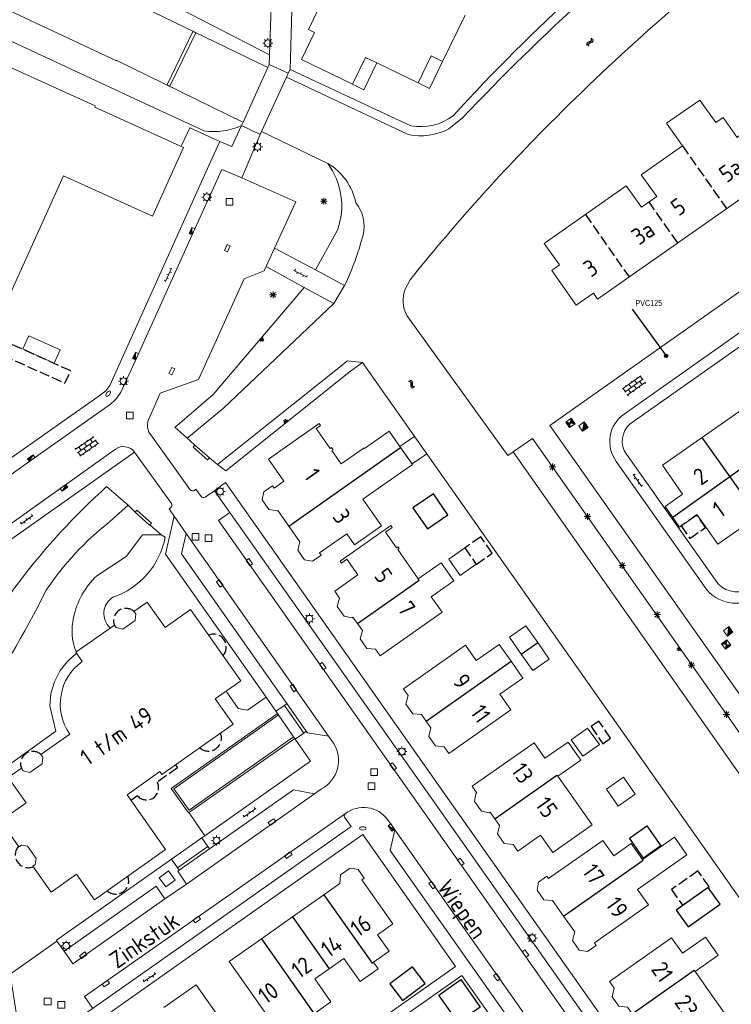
# Model space of a CAD drawing. Extents: x 168769 to 512904, y 516715 to 1559940.
# Tile 264 of 299: x 171397 to 171503, y 519558 to 519705. Entities that reach past the tile are written whole.
import ezdxf

# ---------------------------------------------------------------- set-up
doc = ezdxf.new("R2010")
doc.units = 0
doc.header["$MEASUREMENT"] = 0
doc.linetypes.add('LP', pattern=[14, 9, -5])
doc.linetypes.add('OVERBOUW', pattern=[2, 1.5, -0.5])
doc.layers.get('0').update_dxf_attribs({"linetype": 'CONTINUOUS'})
for name, color, linetype, lineweight in [('B01_HOOFDGEBOUW', 10, 'CONTINUOUS', 0), ('B02_bijgebouw', 12, 'CONTINUOUS', 0), ('B04_KUNSTWERK', 32, 'CONTINUOUS', 0), ('B07_scheidingsmuur', 14, 'CONTINUOUS', 25), ('B16_LUIFEL', 6, 'OVERBOUW', 25), ('B51_Luifel', 7, 'OVERBOUW', 25), ('Q04_wegmarkering', 7, 'CONTINUOUS', 0), ('Q10_steiger', 7, 'CONTINUOUS', 0), ('Q21_LANTAARNPAAL', 7, 'CONTINUOUS', 18), ('Q23_kolk', 7, 'CONTINUOUS', 18), ('Q26_BOOM', 7, 'CONTINUOUS', 18), ('Q28_rioolput', 7, 'CONTINUOUS', 18), ('Q722_RIOOLPUT_RWA', 5, 'CONTINUOUS', 18), ('Q723_RIOOLPUT_DWA', 32, 'CONTINUOUS', 18), ('Q92_BRANDKRAAN', 7, 'CONTINUOUS', 0), ('Q97_TROTTOIRKOLK', 7, 'CONTINUOUS', 0), ('S02_symb_open_verh', 7, 'CONTINUOUS', 13), ('T03_HEK', 34, 'CONTINUOUS', 0), ('T09_INSTEEKSLOOT', 72, 'CONTINUOUS', 0), ('V00_kant_verharding', 252, 'CONTINUOUS', 0), ('V02_Kant_open_verh', 253, 'CONTINUOUS', 0), ('V03_kant_tegel_verh', 254, 'CONTINUOUS', 13), ('W00_KANT_WATER', 140, 'CONTINUOUS', 0)]:
    doc.layers.add(name, color=color, linetype=linetype, lineweight=lineweight)
for name, color, linetype in [('B14_dakrand_bijgebouw', 30, 'CONTINUOUS'), ('Q289_Inlaat', 6, 'CONTINUOUS'), ('S04_Talud', 7, 'CONTINUOUS'), ('S05_Water', 132, 'CONTINUOUS'), ('W10_duiker', 1, 'CONTINUOUS'), ('Z02_Huisnummer', 253, 'CONTINUOUS'), ('Z06_STRAATNAAM', 7, 'CONTINUOUS')]:
    doc.layers.add(name, color=color, linetype=linetype)
doc.styles.add('ISOCP', font='isocp.shx', dxfattribs={"height": 1.8})
doc.styles.get("Standard").update_dxf_attribs({"font": 'ISOB.SHX'})

# ---------------------------------------------------------------- blocks, each defined once
blk = doc.blocks.new('Q21')
at = {"color": 0}
for points in [[(-1.5, 0), (-1, 0)], [(-1.06, 1.06), (-0.71, 0.71)], [(0, 1.5), (0, 1)], [(1.06, 1.06), (0.71, 0.71)], [(1.5, 0), (1, 0)], [(-1.06, -1.06), (-0.71, -0.71)], [(0, -1.5), (0, -1)], [(1.06, -1.06), (0.71, -0.71)]]:
    blk.add_lwpolyline(points, dxfattribs=at)
blk.add_circle((0, 0), 1, dxfattribs=at)
blk = doc.blocks.new('Q28')
at = {"color": 0}
blk.add_lwpolyline([(1, 1), (1, -1), (-1, -1), (-1, 1)], close=True, dxfattribs=at)
blk = doc.blocks.new('Q92')
at = {"color": 0}
blk.add_ellipse((0, 0), major_axis=(-0.991, 0), ratio=0.499983, start_param=1.570796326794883, end_param=7.853981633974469, dxfattribs=at)
blk = doc.blocks.new('S024')
at = {"color": 0}
for p, q in [((0, 1.2), (6.7, 1.2)), ((0, 0), (6.7, 0)), ((0.2, 1.2), (0.2, 0)), ((1.25, 1.5), (1.25, 1.2)), ((1.25, 0), (1.25, -1.2)), ((2.3, 1.2), (2.3, 0)), ((3.35, 1.5), (3.35, 1.2)), ((3.35, 0), (3.35, -1.2)), ((4.4, 1.2), (4.4, 0)), ((5.45, 1.5), (5.45, 1.2)), ((5.45, 0), (5.45, -1.2)), ((6.5, 1.2), (6.5, 0)), ((0, -1.2), (6.7, -1.2)), ((0.2, -1.2), (0.2, -1.5)), ((2.3, -1.2), (2.3, -1.5)), ((4.4, -1.2), (4.4, -1.5)), ((6.5, -1.2), (6.5, -1.5))]:
    blk.add_line(p, q, dxfattribs=at)
blk = doc.blocks.new('Q23')
at = {"color": 0}
blk.add_lwpolyline([(0.99, -0.5), (-0.99, -0.5), (-0.99, 0.5), (0.99, 0.5), (0.99, -0.5)], dxfattribs=at)
blk = doc.blocks.new('Q97')
blk.add_hatch(color=256).paths.add_polyline_path([(-1, 1), (-1, 0), (1, 1)])
blk.add_line((1, 1), (-1, 0))
at = {"color": 0}
for points in [[(-1, 0), (-1, 1), (1, 1), (1, 0), (-1, 0)], [(0, 0.8), (0, 1)]]:
    blk.add_lwpolyline(points, dxfattribs=at)
blk = doc.blocks.new('S05')
at = {"color": 0}
for p, q in [((0.08, 0.3), (0.38, 0.59)), ((0.11, -0.19), (0.41, 0.09)), ((0.38, 0.59), (0.68, 0.71)), ((0.41, 0.09), (0.71, 0.21)), ((0.68, 0.71), (1.01, 0.62)), ((0.71, 0.21), (1.02, 0.12)), ((1.01, 0.62), (1.33, 0.37)), ((1.02, 0.12), (1.36, -0.12)), ((1.33, 0.37), (1.66, 0.13)), ((1.66, 0.13), (1.97, 0.04)), ((1.97, 0.04), (2.28, 0.16)), ((2.28, 0.16), (2.58, 0.44)), ((1.36, -0.12), (1.68, -0.37)), ((1.68, -0.37), (2, -0.46)), ((2, -0.46), (2.31, -0.33)), ((2.31, -0.33), (2.61, -0.05))]:
    blk.add_line(p, q, dxfattribs=at)
blk = doc.blocks.new('S026')
for p, q in [((0, 0), (4.4, 0)), ((0.2, 0.5), (0.2, 0)), ((1.2, 0), (1.2, -0.5)), ((2.2, 0.5), (2.2, 0)), ((3.2, 0), (3.2, -0.5)), ((4.2, 0.5), (4.2, 0))]:
    blk.add_line(p, q)
blk = doc.blocks.new('S04')
at = {"color": 0}
for p, q in [((0, 0.5), (0.5, 0.5)), ((0, 0.25), (1, 0.25)), ((0, 0), (0.5, 0)), ((0, -0.25), (1, -0.25)), ((0, -0.5), (0.5, -0.5))]:
    blk.add_line(p, q, dxfattribs=at)
blk = doc.blocks.new('Q26')
at = {"color": 0}
for p, q in [((-1, 0), (1, 0)), ((-0.7, 0.7), (0.7, -0.7)), ((0.7, 0.7), (-0.7, -0.7)), ((0, 1), (0, -1))]:
    blk.add_line(p, q, dxfattribs=at)
blk = doc.blocks.new('Q722')
for points in [[(-1, 1), (1, -1)], [(-1, -1), (1, -1), (1, 1), (-1, 1), (-1, -1)], [(-0.8, 0.8), (-1, 0.8)], [(-0.6, 0.6), (-1, 0.6)], [(-0.4, 0.4), (-1, 0.4)], [(-0.2, 0.2), (-1, 0.2)], [(-1, 0), (0, 0)], [(0.2, -0.2), (-1, -0.2)], [(0.4, -0.4), (-1, -0.4)], [(0.6, -0.6), (-1, -0.6)], [(0.8, -0.8), (-1, -0.8)]]:
    blk.add_lwpolyline(points)
blk = doc.blocks.new('Q723')
for points in [[(-1, 1), (1, -1)], [(-1, -1), (1, 1)], [(-1, -1), (1, -1), (1, 1), (-1, 1), (-1, -1)], [(0.8, 0.8), (-0.8, 0.8)], [(0.6, 0.6), (-0.6, 0.6)], [(0.4, 0.4), (-0.4, 0.4)], [(0.2, 0.2), (-0.2, 0.2)], [(0.8, -0.8), (-0.8, -0.8)], [(0.6, -0.6), (-0.6, -0.6)], [(0.4, -0.4), (-0.4, -0.4)], [(0.2, -0.2), (-0.2, -0.2)]]:
    blk.add_lwpolyline(points)
blk = doc.blocks.new('Q289')
for points in [[(-0.2, 0), (0.2, 0)], [(0, 0.2), (0, -0.2)]]:
    blk.add_lwpolyline(points)
for radius in [0.5, 0.2]:
    blk.add_circle((0, 0), radius)

msp = doc.modelspace()

# ---------------------------------------------------------------- linework, layer by layer
at = {"layer": 'B01_HOOFDGEBOUW'}
for points in [[(171463.23, 519736.94), (171461.52, 519737.48, 0.407483), (171455.2, 519734.22), (171453.42, 519728.73), (171448.29, 519718.15), (171447.39, 519718.59), (171445.16, 519713.99), (171447.86, 519712.68), (171447.2, 519711.33), (171443.05, 519713.35), (171441.6, 519710.37), (171441.56, 519710.28), (171443.02, 519709.57), (171440.15, 519703.66), (171441.05, 519703.22), (171439.1, 519699.2), (171446.72, 519695.51)], [(171404.55, 519598.55, -0.413203), (171406.41, 519609.38)]]:
    msp.add_lwpolyline(points, format="xyb", dxfattribs=at)
for points in [[(171408.27, 519692.07), (171408.35, 519692.26), (171370.13, 519709.62)], [(171460.17, 519698.9), (171463.52, 519705.8)], [(171446.72, 519695.51), (171448.65, 519699.51), (171450.36, 519698.69)], [(171460.17, 519698.9), (171458.46, 519699.73), (171456.51, 519695.72)], [(171450.36, 519698.69), (171448.43, 519694.68), (171446.72, 519695.51)], [(171456.51, 519695.72), (171450.36, 519698.69)], [(171456.51, 519695.72), (171458.23, 519694.89), (171460.17, 519698.9)], [(171421.51, 519686.05), (171408.27, 519692.07)], [(171403.62, 519681.86), (171416.87, 519675.84), (171421.51, 519686.05)], [(171392.86, 519658.19), (171403.62, 519681.86)], [(171495.98, 519634.37), (171492.97, 519638.67), (171504.88, 519646.99), (171507.88, 519642.69)], [(171448.48, 519641.27), (171445.05, 519638.85), (171443.65, 519640.84), (171443.83, 519640.96), (171443.59, 519641.31), (171443.4, 519641.17), (171441.33, 519644.13), (171441.97, 519644.58), (171441.77, 519644.87), (171434.2, 519639.55), (171436.5, 519636.28), (171435.02, 519635.24), (171434.78, 519635.59), (171433.5, 519634.69), (171433.27, 519633.52), (171434.27, 519632.08), (171435.47, 519631.84), (171435.59, 519631.92), (171437.23, 519629.59)], [(171448.48, 519641.27), (171448.54, 519641.18), (171452.19, 519643.75)], [(171452.19, 519643.75), (171453.89, 519641.33)], [(171453.89, 519641.33), (171455.68, 519638.79)], [(171510.06, 519639.58), (171513.13, 519635.2), (171501.23, 519626.87), (171498.16, 519631.25)], [(171437.23, 519629.59), (171438.89, 519627.24), (171438.57, 519625.97), (171439.57, 519624.54), (171440.76, 519624.34), (171442.04, 519625.25), (171441.79, 519625.6), (171445.87, 519628.43), (171447.02, 519626.8), (171451.05, 519629.63), (171448.27, 519633.58), (171455.68, 519638.79)], [(171494.52, 519630.88), (171493.36, 519632.53), (171495.98, 519634.37)], [(171501.23, 519626.87), (171498.16, 519631.25), (171495.54, 519629.42), (171494.52, 519630.88)], [(171456.52, 519621.7), (171453.51, 519626.1), (171453.69, 519626.23), (171453.5, 519626.49), (171453.32, 519626.36), (171451.68, 519628.69), (171452.66, 519629.39), (171452.46, 519629.67), (171444.9, 519624.34), (171445.09, 519624.06), (171445.89, 519624.63), (171447.54, 519622.3), (171444.08, 519619.86), (171444.79, 519618.85), (171444.46, 519617.59), (171445.47, 519616.16), (171446.67, 519615.9), (171446.79, 519615.99)], [(171447.47, 519615.03), (171448.2, 519614.01), (171447.86, 519612.77), (171448.87, 519611.33), (171450.17, 519611.21), (171450.88, 519610.22), (171460.12, 519616.74), (171458.49, 519619.05), (171461.86, 519621.42), (171459.96, 519624.12), (171456.52, 519621.7)], [(171406.41, 519609.38), (171405.44, 519610.76), (171411.2, 519614.8), (171411.46, 519614.44), (171412.45, 519614.21), (171414.28, 519615.48), (171414.38, 519616.47), (171414.11, 519616.84), (171416.08, 519618.25), (171418.76, 519614.44), (171422.56, 519617.12), (171430.07, 519606.49)], [(171446.79, 519615.99), (171447.47, 519615.03)], [(171468.63, 519611.93), (171465.2, 519609.51), (171463.57, 519611.81), (171454.34, 519605.3), (171455.04, 519604.3), (171454.71, 519603.04), (171455.72, 519601.6), (171457.04, 519601.47), (171457.74, 519600.49)], [(171470.4, 519609.41), (171468.63, 519611.93)], [(171472.16, 519606.9), (171470.4, 519609.41)], [(171457.74, 519600.49), (171458.43, 519599.5), (171458.12, 519598.21), (171459.12, 519596.78), (171460.43, 519596.66), (171461.13, 519595.67), (171470.37, 519602.18), (171468.73, 519604.49), (171472.16, 519606.9)], [(171427.86, 519604.95), (171430.07, 519606.49)], [(171427.86, 519604.95), (171426.24, 519603.82), (171428.92, 519600.02), (171418.29, 519592.53), (171417.99, 519592.95), (171413.1, 519589.48), (171418.85, 519581.34), (171408.22, 519573.85)], [(171408.22, 519573.85), (171405.54, 519577.66), (171401.75, 519574.98), (171399.03, 519578.84), (171399.4, 519579.09), (171399.51, 519580), (171398.24, 519581.84), (171397.34, 519582), (171396.97, 519581.74), (171394.25, 519585.59), (171398.04, 519588.28), (171395.36, 519592.07), (171397.33, 519593.45), (171397.6, 519593.08), (171398.58, 519592.84), (171400.42, 519594.14), (171400.51, 519595.13), (171400.24, 519595.51), (171404.55, 519598.55)], [(171477.35, 519592.26), (171480.79, 519594.67), (171478.89, 519597.37), (171475.45, 519594.95), (171473.83, 519597.26), (171464.59, 519590.76), (171465.28, 519589.75), (171465.15, 519589.66), (171464.96, 519588.48), (171465.97, 519587.06), (171467.14, 519586.82), (171467.26, 519586.91)], [(171467.97, 519585.93), (171468.69, 519584.94), (171468.36, 519583.66), (171469.37, 519582.23), (171470.68, 519582.1), (171471.38, 519581.1), (171474.79, 519583.46), (171476.62, 519580.88), (171482.47, 519585), (171477.35, 519592.26)], [(171467.26, 519586.91), (171467.97, 519585.93)], [(171490.01, 519579.85), (171494.77, 519583.2), (171496.61, 519580.56), (171489.27, 519575.37), (171490.89, 519573.08)], [(171488.33, 519582.22), (171485.7, 519580.38), (171484.09, 519582.69), (171476, 519577.03), (171475.75, 519577.38), (171474.47, 519576.46), (171474.27, 519575.28), (171475.27, 519573.85), (171476.58, 519573.72)], [(171488.33, 519582.22), (171490.01, 519579.85)], [(171449.86, 519564.51), (171452.18, 519566.16), (171450.45, 519568.61), (171452.76, 519570.24), (171448.1, 519576.83), (171448.46, 519577.08), (171447.56, 519578.37), (171446.37, 519578.57), (171444.94, 519577.55), (171444.82, 519576.26), (171442.44, 519574.59)], [(171442.44, 519574.59), (171437.79, 519571.3)], [(171476.58, 519573.72), (171478.23, 519571.38)], [(171490.89, 519573.08), (171482.83, 519567.39)], [(171437.79, 519571.3), (171433.13, 519568.02)], [(171478.23, 519571.38), (171479.89, 519569.03), (171479.57, 519567.76), (171480.57, 519566.33), (171481.78, 519566.13), (171483.08, 519567.03), (171482.83, 519567.39)], [(171433.13, 519568.02), (171428.33, 519564.63), (171434.83, 519555.38), (171437.15, 519557.03), (171439.56, 519553.59)], [(171501.28, 519565.56), (171499.38, 519568.26), (171495.96, 519565.85), (171494.33, 519568.16), (171485.08, 519561.65), (171485.78, 519560.66), (171485.46, 519559.38), (171486.47, 519557.95), (171487.78, 519557.82), (171488.48, 519556.83)], [(171497.85, 519563.15), (171501.28, 519565.56)], [(171443.26, 519563.53), (171445.46, 519565.09), (171447.88, 519561.66), (171450.54, 519563.53), (171449.86, 519564.51)], [(171441.23, 519556.97), (171443.52, 519558.59), (171441.12, 519562.02), (171443.26, 519563.53)], [(171488.48, 519556.83), (171489.19, 519555.82), (171488.87, 519554.55), (171489.87, 519553.11), (171491.17, 519553), (171491.87, 519552.01), (171496.78, 519555.47), (171498.62, 519552.85), (171502.95, 519555.9), (171497.85, 519563.15)], [(171426.29, 519546.44), (171427.32, 519544.95), (171430.02, 519546.85), (171427.6, 519550.3), (171429.9, 519551.91), (171423.4, 519561.16), (171418.58, 519557.76)]]:
    msp.add_lwpolyline(points, dxfattribs=at)
msp.add_lwpolyline([(171480.1, 519662.53), (171482.69, 519664.34), (171483.31, 519663.45), (171507.19, 519680.22), (171506.55, 519681.11), (171508.4, 519682.43), (171504.54, 519687.9), (171504.14, 519687.58), (171502.06, 519690.55), (171500.95, 519689.77), (171498.54, 519693.13), (171493.6, 519689.67), (171495.97, 519686.29), (171489.82, 519681.97), (171492.13, 519678.76), (171489.86, 519677.14), (171487.57, 519680.35), (171475.35, 519671.74), (171477.62, 519668.55), (171476.48, 519667.73), (171480.1, 519662.53)], close=True, dxfattribs=at)
at = {"layer": 'B02_bijgebouw'}
for points in [[(171402.21, 519653.9), (171397.56, 519656.03), (171398.46, 519657.99), (171403.11, 519655.86), (171402.21, 519653.9)], [(171465.18, 519623.88), (171462.79, 519622.21), (171461.09, 519624.66), (171463.48, 519626.33)], [(171471.91, 519610.47), (171470.14, 519612.99), (171472.6, 519614.72)], [(171474.37, 519612.2), (171472.6, 519614.72)], [(171476.09, 519609.75), (171474.37, 519612.2)], [(171476.09, 519609.75), (171473.63, 519608.03), (171471.91, 519610.47)], [(171483.57, 519597.02), (171481.11, 519595.28), (171479.35, 519597.7), (171481.8, 519599.44), (171483.57, 519597.02)], [(171486.38, 519587.82), (171484.62, 519590.36), (171487.17, 519592.12), (171488.92, 519589.58), (171486.38, 519587.82)]]:
    msp.add_lwpolyline(points, dxfattribs=at)
msp.add_lwpolyline([(171455.9, 519642.92), (171453.8, 519641.46), (171455.63, 519638.85), (171457.8, 519640.36), (171455.96, 519642.97)], close=True, dxfattribs=at)
at = {"layer": 'B04_KUNSTWERK'}
for points in [[(171422.92, 519703.38), (171423.35, 519703.17), (171419.46, 519695.2), (171419.07, 519695.41), (171422.92, 519703.38)], [(171432.97, 519688.02), (171430.17, 519689.33), (171430.41, 519689.86), (171434.11, 519697.99), (171434.31, 519698.44), (171437.14, 519697.13), (171436.9, 519696.57), (171433.17, 519688.45)], [(171433.17, 519688.45), (171432.97, 519688.02)], [(171425.39, 519639.77), (171423.21, 519641.66), (171422.94, 519641.36), (171425.11, 519639.47), (171425.39, 519639.77)], [(171414.3, 519631.65), (171416.46, 519629.72), (171416.73, 519630.03), (171414.57, 519631.96), (171414.3, 519631.65)], [(171437.95, 519598.13), (171438.13, 519597.9), (171422.28, 519586.79), (171419.67, 519590.46), (171435.48, 519601.59), (171435.66, 519601.38), (171420.08, 519590.4), (171422.36, 519587.18), (171437.95, 519598.13)]]:
    msp.add_lwpolyline(points, dxfattribs=at)
at = {"layer": 'B07_scheidingsmuur'}
for points in [[(171498.87, 519642.8), (171503.04, 519636.92)], [(171511.59, 519642.98), (171503.04, 519636.92)], [(171437.23, 519629.59), (171453.89, 519641.33)], [(171503.04, 519636.92), (171494.52, 519630.88)], [(171503.04, 519636.92), (171503.04, 519636.92), (171507.18, 519631.04)], [(171447.47, 519615.03), (171456.66, 519621.5)], [(171456.66, 519621.5), (171456.52, 519621.7)], [(171471.91, 519610.47), (171474.37, 519612.2)], [(171457.74, 519600.49), (171470.4, 519609.41)], [(171467.97, 519585.93), (171477.22, 519592.44)], [(171477.22, 519592.44), (171477.35, 519592.26)], [(171478.23, 519571.38), (171490.09, 519579.73)], [(171490.01, 519579.85), (171490.09, 519579.73)], [(171442.44, 519574.59), (171449.65, 519564.36)], [(171437.79, 519571.3), (171443.26, 519563.53)], [(171433.13, 519568.02), (171441.02, 519556.81)], [(171449.65, 519564.36), (171449.86, 519564.51)], [(171488.48, 519556.83), (171497.72, 519563.33)], [(171497.72, 519563.33), (171497.85, 519563.15)]]:
    msp.add_lwpolyline(points, dxfattribs=at)
at = {"layer": 'B14_dakrand_bijgebouw'}
for points in [[(171458.82, 519634.42), (171455.75, 519632.32), (171457.92, 519629.17), (171460.98, 519631.27), (171458.82, 519634.42)], [(171490.67, 519584.85), (171492.74, 519581.89), (171490.13, 519580.06), (171488.06, 519583.03), (171490.67, 519584.85)], [(171499.82, 519575.67), (171495.05, 519572.27), (171496.82, 519569.78), (171501.59, 519573.18), (171499.82, 519575.67)], [(171455.7, 519563.81), (171452.31, 519561.29), (171454.19, 519558.8), (171457.58, 519561.34), (171455.7, 519563.81)], [(171462.89, 519561.93), (171465.77, 519557.82), (171462.48, 519555.51), (171459.61, 519559.61), (171462.89, 519561.93)]]:
    msp.add_lwpolyline(points, dxfattribs=at)
at = {"layer": 'B16_LUIFEL'}
for points in [[(171495.97, 519686.29), (171502.53, 519676.95)], [(171495.25, 519671.84), (171490.98, 519677.94)], [(171481.49, 519676.07), (171488, 519666.75)], [(171499.4, 519629.38), (171498.11, 519631.24), (171495.78, 519629.6), (171497.07, 519627.74), (171499.4, 519629.38)]]:
    msp.add_lwpolyline(points, dxfattribs=at)
for points in [[(171463.49, 519626.33), (171465.18, 519623.87), (171467.58, 519625.54), (171465.88, 519627.99), (171463.49, 519626.33)], [(171483.51, 519600.5), (171482.34, 519599.68), (171484.07, 519597.11), (171485.24, 519597.94), (171483.51, 519600.5)], [(171494.32, 519575.36), (171495.98, 519573.02), (171499.94, 519575.8), (171498.28, 519578.14), (171494.32, 519575.36)]]:
    msp.add_lwpolyline(points, close=True, dxfattribs=at)
at = {"layer": 'B51_Luifel'}
for points in [[(171404.69, 519652.75), (171395.47, 519656.87), (171394.58, 519655.05), (171403.8, 519650.92), (171404.69, 519652.75)], [(171420.33, 519593.96), (171420.62, 519593.5), (171417.59, 519591.39)], [(171414.67, 519589.34), (171413.68, 519588.66)]]:
    msp.add_lwpolyline(points, dxfattribs=at)
for points in [[(171411.2, 519614.81, -0.787525), (171414.11, 519616.85)], [(171425.26, 519613.33, -0.788252), (171427.42, 519610.28)], [(171427.04, 519598.68, -0.787267), (171423.96, 519596.5)], [(171397.33, 519593.46, -0.78846), (171400.24, 519595.51)], [(171417.59, 519591.39, -0.894408), (171414.67, 519589.34)], [(171399.07, 519578.75, -0.788332), (171396.9, 519581.82)], [(171413.21, 519577.32, -0.784863), (171410.12, 519575.18)]]:
    msp.add_lwpolyline(points, format="xyb", dxfattribs=at)
at = {"layer": 'Q04_wegmarkering'}
for points in [[(171428.43, 519631.62), (171426.72, 519630.41), (171490.25, 519540.27)], [(171421.9, 519628.5), (171443.16, 519598.25)], [(171441.07, 519589.64), (171421.95, 519576.18)], [(171407.99, 519557.63), (171406.75, 519559.39), (171445.68, 519586.71)], [(171479.58, 519546.58), (171453.04, 519584.29)], [(171418.75, 519573.96), (171405.02, 519564.28)], [(171403.69, 519566.16), (171405.02, 519564.28)]]:
    msp.add_lwpolyline(points, dxfattribs=at)
at = {"layer": 'Q10_steiger'}
msp.add_lwpolyline([(171396.02, 519583.07), (171394.74, 519582.22), (171392.08, 519586.04), (171395.83, 519588.65), (171393.24, 519592.37), (171402.45, 519599.01), (171401.57, 519602.75), (171401.73, 519604.63), (171402.27, 519606.37), (171403.11, 519608.03), (171404.19, 519609.4), (171405.53, 519610.62)], dxfattribs=at)
at = {"layer": 'T03_HEK', "linetype": 'LP'}
msp.add_lwpolyline([(171421.23, 519686.38), (171422.46, 519689.01), (171426.96, 519686.98)], dxfattribs=at)
at = {"layer": 'T09_INSTEEKSLOOT'}
for points in [[(171461.76, 519690.79, -0.044934), (171500.84, 519726.55)], [(171455.44, 519689.3, 0.207817), (171461.76, 519690.79)], [(171424.6, 519688.56, 0.147014), (171430.17, 519689.33)], [(171444.49, 519673.74, 0.251928), (171443.04, 519683.67)], [(171552.42, 519517.28, 0.344292), (171553.34, 519528.42), (171516.02, 519582.33), (171473.59, 519642.63), (171470.71, 519640.67)], [(171386.93, 519605.09, -0.093164), (171410.05, 519635.48)], [(171418.78, 519627.95, -0.270118), (171410.98, 519618.96)], [(171410.98, 519618.96, 0.498015), (171410.57, 519614.42)]]:
    msp.add_lwpolyline(points, format="xyb", dxfattribs=at)
for points in [[(171369.57, 519714.14), (171417.12, 519691.98)], [(171434.36, 519699.9), (171405.96, 519714.57)], [(171437.44, 519697.72), (171455.44, 519689.3)], [(171417.12, 519691.98), (171424.6, 519688.56)], [(171441.21, 519667.81), (171444.49, 519673.74)], [(171420.23, 519644.27), (171425.93, 519649.24), (171439.55, 519665.23)], [(171426.6, 519638.77), (171427.84, 519637.84), (171446.41, 519652.69), (171448.2, 519653.99)], [(171420.2, 519644.34), (171422.48, 519642.36)], [(171410.05, 519635.48), (171413.24, 519632.69)], [(171418.18, 519628.28), (171418.78, 519627.95)]]:
    msp.add_lwpolyline(points, dxfattribs=at)
at = {"layer": 'V00_kant_verharding'}
for points in [[(171433.69, 519712.42), (171435.74, 519711.43), (171434.6, 519707), (171434.36, 519699.9)], [(171434.36, 519699.9), (171434.31, 519698.44)], [(171430.17, 519689.33), (171428.75, 519686.23), (171426.96, 519686.98), (171425.54, 519683.91)], [(171432.97, 519688.02), (171430.2, 519681.54)], [(171425.54, 519683.91), (171410.53, 519650.56)], [(171412.15, 519649.56), (171414.58, 519654.85), (171423.01, 519673.49), (171427.26, 519682.79)], [(171427.26, 519682.79), (171430.11, 519681.58), (171430.2, 519681.54)], [(171430.2, 519681.54), (171438.26, 519677.97), (171435.1, 519671.04)], [(171435.1, 519671.04), (171433.86, 519668.29)], [(171441.2, 519667.79), (171435.1, 519671.04)], [(171433.86, 519668.29), (171433.56, 519667.64), (171430.55, 519666.46)], [(171433.86, 519668.29), (171439.53, 519665.19)], [(171445.55, 519665.47), (171441.2, 519667.79)], [(171430.55, 519666.46), (171423.74, 519651.44), (171418.05, 519649.39), (171416.3, 519645.46)], [(171439.53, 519665.19), (171443.93, 519662.78)], [(171408.72, 519648.86), (171409.92, 519649.74), (171410.53, 519650.56)], [(171394.45, 519638.82), (171408.72, 519648.86)], [(171345.33, 519601.74), (171345.73, 519602.03), (171347.4, 519603.18), (171347.58, 519603.29), (171349.72, 519604.83), (171346.8, 519608.96), (171351.96, 519612.59), (171353.58, 519613.75), (171380.84, 519632.92), (171383.74, 519628.78), (171384.51, 519629.31), (171391.03, 519633.91), (171398.94, 519639.52), (171410.6, 519647.77)], [(171416.62, 519643.2), (171422.51, 519635)], [(171387.59, 519624.17), (171411.37, 519641.04)], [(171393.01, 519625.57), (171395.9, 519627.68), (171414.21, 519640.59)], [(171414.21, 519640.59), (171419.72, 519632.95)], [(171517.86, 519504.75), (171493.45, 519539.37), (171459.67, 519587.33), (171426.15, 519634.85), (171427.8, 519636.07), (171461.2, 519588.6), (171495.15, 519540.42), (171521.92, 519502.52)], [(171423.16, 519634.91), (171423.38, 519635.07), (171424.14, 519634.02)], [(171424.77, 519633.92), (171426.15, 519634.85)], [(171419.6, 519632.33), (171419.36, 519632.16), (171420.12, 519631.05), (171421.9, 519628.5), (171421.24, 519625.45), (171436.95, 519603.11)], [(171420.12, 519631.05), (171418.84, 519625.38), (171433.83, 519604.06)], [(171402.63, 519567.68), (171402.55, 519567.83), (171419.74, 519579.9), (171420.63, 519578.62), (171425.15, 519581.8), (171424.26, 519583.1), (171424.68, 519583.39), (171440.47, 519594.53), (171438.18, 519597.81), (171439.45, 519598.71), (171436.6, 519602.84), (171435.31, 519601.97), (171433.83, 519604.06)], [(171433.83, 519604.06), (171431.07, 519602.11), (171429.68, 519602.35), (171427.86, 519604.95)], [(171436.95, 519603.11), (171436.6, 519602.84)], [(171443.92, 519597.21), (171443.16, 519598.25), (171440.02, 519598.75), (171439.84, 519598.97), (171436.95, 519603.11)], [(171438.18, 519597.81), (171435.31, 519601.97)], [(171439.84, 519598.97), (171439.45, 519598.71)], [(171398.21, 519550.74), (171397.36, 519551.96), (171395.64, 519562.76), (171402.63, 519567.68), (171403.69, 519566.16), (171417.45, 519575.85), (171418.75, 519573.96), (171421.95, 519576.18), (171420.65, 519578.08), (171420.89, 519578.27), (171425.39, 519581.43), (171437.92, 519590.26), (171441.07, 519589.64), (171442.13, 519590.39)], [(171445.54, 519586.17), (171446.55, 519584.77), (171422.31, 519567.72), (171398.21, 519550.74), (171399.36, 519549.09), (171423.91, 519566.41), (171448.28, 519583.55), (171462.1, 519563.88), (171425.52, 519538.13), (171426.44, 519536.82), (171463.07, 519562.56), (171477.08, 519542.68), (171449.72, 519523.39), (171428.26, 519508.3), (171429.42, 519506.66), (171430.57, 519505.04)], [(171424.68, 519583.39), (171422.34, 519586.81)], [(171480.83, 519544.83), (171480.57, 519545.17), (171479.58, 519546.58), (171476.41, 519547.07), (171452.36, 519581.21), (171453.04, 519584.29), (171452.74, 519584.74), (171451.96, 519585.82)], [(171419.74, 519579.9), (171424.26, 519583.1)], [(171420.89, 519578.27), (171420.63, 519578.62), (171425.15, 519581.8), (171425.39, 519581.43)], [(171420.27, 519576.75), (171419.26, 519578.13), (171417.88, 519577.13), (171418.89, 519575.76), (171420.27, 519576.75)]]:
    msp.add_lwpolyline(points, dxfattribs=at)
for points in [[(171410.6, 519647.77, 0.105827), (171412.15, 519649.56)], [(171416.3, 519645.46, 0.266473), (171416.62, 519643.2)], [(171411.37, 519641.04, -0.427495), (171414.21, 519640.59)], [(171422.51, 519635, 0.382433), (171423.16, 519634.91)], [(171424.14, 519634.02, 0.461083), (171424.77, 519633.92)], [(171419.72, 519632.95, -0.374724), (171419.6, 519632.33)], [(171442.13, 519590.39, 0.42977), (171443.92, 519597.21)], [(171451.96, 519585.82, 0.417359), (171445.68, 519586.71)], [(171445.68, 519586.71, 0.405736), (171445.54, 519586.17)]]:
    msp.add_lwpolyline(points, format="xyb", dxfattribs=at)
at = {"layer": 'V02_Kant_open_verh'}
msp.add_lwpolyline([(171437.14, 519697.13), (171437.44, 519697.72), (171437.66, 519706.6), (171438.89, 519711.07), (171446.81, 519727.2), (171456.64, 519747.26), (171494.6, 519734.95), (171493.82, 519732.41), (171495.3, 519731.93), (171496.14, 519734.45), (171504.17, 519731.84), (171523.96, 519725.39), (171532.43, 519713.5), (171529.3, 519711.24)], dxfattribs=at)
msp.add_lwpolyline([(171507.04, 519619.02, -0.404517), (171499.33, 519620.44), (171486.08, 519639.23, -0.419799), (171487.25, 519646.29), (171517.72, 519667.77), (171514.83, 519671.84), (171476.19, 519644.57), (171559.96, 519525.88, -0.403842), (171558.89, 519519.23), (171542.16, 519507.8), (171527.81, 519497.85)], format="xyb", dxfattribs=at)
at = {"layer": 'V03_kant_tegel_verh'}
msp.add_lwpolyline([(171507.89, 519621.69), (171506.83, 519620.92), (171505.76, 519620.2, -0.39296), (171500.88, 519621.52), (171487.61, 519640.31, -0.388616), (171488.18, 519644.85), (171520.08, 519667.34), (171516.21, 519672.84), (171514.83, 519671.84)], format="xyb", dxfattribs=at)
at = {"layer": 'W00_KANT_WATER'}
for points in [[(171501.43, 519725.28, 0.037777), (171463.14, 519690.47)], [(171475.25, 519688.7, -0.032629), (171507.38, 519717.34)], [(171461.11, 519688.83, -0.166947), (171455.05, 519687.98)], [(171455.32, 519666.3, -0.026152), (171475.25, 519688.7)], [(171443.04, 519683.67, -0.214433), (171447.23, 519677.81, -0.235927), (171448.3, 519673, -0.049475), (171445.55, 519665.47)], [(171454.84, 519660.99, -0.22012), (171454.58, 519664.95)], [(171401.01, 519620, -0.080452), (171410.44, 519630.16)], [(171408.58, 519622.16, 0.156473), (171405.12, 519615.94)], [(171389.87, 519601.16, 0.037154), (171401.01, 519620)], [(171405.12, 519615.94, 0.156034), (171405.48, 519610.85)]]:
    msp.add_lwpolyline(points, format="xyb", dxfattribs=at)
for points in [[(171370.92, 519718.05), (171411.51, 519698.97), (171411.59, 519699.03), (171430.38, 519689.82)], [(171415.49, 519707.22), (171415.39, 519707.03), (171434.11, 519697.99)], [(171455.05, 519687.98), (171436.9, 519696.57)], [(171463.14, 519690.47), (171461.11, 519688.83)], [(171433.17, 519688.45), (171443.04, 519683.67)], [(171445.55, 519665.47), (171443.93, 519662.78)], [(171454.58, 519664.95), (171455.32, 519666.3)], [(171443.93, 519662.78), (171427.5, 519647.17), (171422.03, 519642.65)], [(171470.71, 519640.67), (171469.92, 519640.12), (171454.84, 519660.99)], [(171426.6, 519638.77), (171445.97, 519654.26), (171448.2, 519653.99)], [(171448.2, 519653.99), (171544.02, 519517.94)], [(171423.21, 519641.66), (171422.48, 519642.36)], [(171550.49, 519526.41), (171512.83, 519580.69), (171470.71, 519640.67)], [(171426.6, 519638.77), (171425.39, 519639.77)], [(171410.44, 519630.16), (171413.24, 519632.69)], [(171414.3, 519631.65), (171413.24, 519632.69)], [(171416.51, 519629.78), (171418.18, 519628.28), (171415.39, 519628.27), (171412.97, 519625.04), (171408.58, 519622.16)]]:
    msp.add_lwpolyline(points, dxfattribs=at)
at = {"layer": 'W10_duiker'}
msp.add_lwpolyline([(171488.45, 519661.93), (171493.51, 519654.97)], dxfattribs=at)

# ---------------------------------------------------------------- block references
at = {"layer": 'Q21_LANTAARNPAAL', "xscale": 0.5, "yscale": 0.5}
for p in [(171434.11, 519701.64), (171432.54, 519686.16), (171425.01, 519678.66), (171412.57, 519651.19), (171426.97, 519634.74), (171440.3, 519615.77), (171454.11, 519595.94), (171426.43, 519582.66), (171473.53, 519568.12), (171404.01, 519566.98)]:
    msp.add_blockref('Q21', p, dxfattribs=at)
at = {"layer": 'Q23_kolk'}
for p, xscale, yscale, rotation in [((171428.06, 519671.03), 0.4999999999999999, 0.4999999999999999, 245.2288610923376), ((171419.77, 519652.71), 0.4999999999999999, 0.4999999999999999, 245.2288610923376), ((171431.34, 519624.2), 0.4999999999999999, 0.4999999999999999, 305.3911075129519), ((171426.92, 519621.03), 0.5, 0.5, 305.2313573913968), ((171442.29, 519608.71), 0.5, 0.5, 305.3579425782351), ((171437.9, 519605.43), 0.5, 0.5, 305.2313573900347), ((171452.8, 519593.74), 0.4999999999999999, 0.4999999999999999, 305.3911075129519), ((171434.72, 519585.43), 0.5, 0.5, 35.18453930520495), ((171437.16, 519580.49), 0.5, 0.5, 215.1845393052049), ((171462.89, 519579.52), 0.5, 0.5, 126.5834211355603), ((171458.61, 519576.02), 0.5, 0.5, 126.5834211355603), ((171423.51, 519570.88), 0.4999999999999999, 0.4999999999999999, 215.2313573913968), ((171406.54, 519565.56), 0.5, 0.5, 35.10468688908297), ((171472.54, 519565.83), 0.5, 0.5, 126.6294010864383), ((171468.29, 519562.31), 0.5, 0.5, 126.5834211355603), ((171409.93, 519561.32), 0.5, 0.5, 215.1845393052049)]:
    msp.add_blockref('Q23', p, dxfattribs=dict(at, xscale=xscale, yscale=yscale, rotation=rotation))
at = {"layer": 'Q26_BOOM', "xscale": 0.5, "yscale": 0.5}
for p in [(171442.45, 519678.05), (171434.87, 519664.07), (171476.56, 519638.4), (171481.8, 519631), (171486.96, 519623.72), (171492.18, 519616.37), (171497.33, 519608.85), (171502.55, 519601.5)]:
    msp.add_blockref('Q26', p, dxfattribs=at)
at = {"layer": 'Q289_Inlaat', "xscale": 0.5, "yscale": 0.5, "zscale": 0.5}
msp.add_blockref('Q289', (171493.51, 519654.97), dxfattribs=at)
at = {"layer": 'Q28_rioolput', "xscale": 0.5, "yscale": 0.5}
for p in [(171428.39, 519677.96), (171413.51, 519646.08), (171423.29, 519627.96), (171425.23, 519627.78), (171449.98, 519592.89), (171449.57, 519590.79), (171401.25, 519558.65), (171403.29, 519558.15)]:
    msp.add_blockref('Q28', p, dxfattribs=at)
at = {"layer": 'Q722_RIOOLPUT_RWA', "xscale": 0.5, "yscale": 0.5, "zscale": 0.5}
for p, rotation in [((171481.19, 519644.42), 124.215702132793), ((171502.79, 519613.88), 127.103042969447)]:
    msp.add_blockref('Q722', p, dxfattribs=dict(at, rotation=rotation))
at = {"layer": 'Q723_RIOOLPUT_DWA', "xscale": 0.5, "yscale": 0.5}
for p, rotation in [((171479.24, 519644.97), 303.7121154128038), ((171502.49, 519611.91), 37.28029328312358)]:
    msp.add_blockref('Q723', p, dxfattribs=dict(at, rotation=rotation))
at = {"layer": 'Q92_BRANDKRAAN', "xscale": 0.5, "yscale": 0.5, "rotation": 50.92286614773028}
msp.add_blockref('Q92', (171410.27, 519649.34), dxfattribs=at)
at = {"layer": 'Q92_BRANDKRAAN', "xscale": 0.5, "yscale": 0.5}
msp.add_blockref('Q92', (171448.27, 519584.48), dxfattribs=at)
at = {"layer": 'Q97_TROTTOIRKOLK'}
for p, xscale, yscale, rotation in [((171423.01, 519673.49), 0.5, 0.5, 65.99680974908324), ((171414.58, 519654.85), 0.4999999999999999, 0.4999999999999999, 64.97272120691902), ((171398.94, 519639.52), 0.4999999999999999, 0.4999999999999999, 35.02487327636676), ((171403.54, 519635.5), 0.4999999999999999, 0.4999999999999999, 215.0248732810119), ((171452.74, 519584.74), 0.4999999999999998, 0.4999999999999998, 122.9590098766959)]:
    msp.add_blockref('Q97', p, dxfattribs=dict(at, xscale=xscale, yscale=yscale, rotation=rotation))
at = {"layer": 'S02_symb_open_verh'}
for name, p, xscale, yscale, rotation in [('S026', (171418.81, 519666.06), 0.5, 0.5, 65.21416067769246), ('S026', (171438, 519667.72), 0.5, 0.5, 332.6937858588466), ('S024', (171487.38, 519649.58), 0.5, 0.5, 35.5779302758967), ('S024', (171408.47, 519642.43), 0.5, 0.5, 214.4557636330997), ('S026', (171488.63, 519637.28), 0.5, 0.5, 305.2475750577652), ('S026', (171397.26, 519629.89), 0.4999999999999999, 0.4999999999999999, 35.86368341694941), ('S026', (171430.49, 519586.18), 0.5, 0.5, 34.64361408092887), ('S026', (171415.56, 519561.61), 0.5, 0.5, 34.64361408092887)]:
    msp.add_blockref(name, p, dxfattribs=dict(at, xscale=xscale, yscale=yscale, rotation=rotation))
at = {"layer": 'S04_Talud'}
for p, xscale, yscale, zscale, rotation in [((171433.03, 519657.57), 0.5, 0.5, 3.751839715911, 319.556694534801), ((171436.89, 519645.08), 0.5, 0.5, 1.500034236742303, 128.6410332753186), ((171495.61, 519611.34), 0.4999999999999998, 0.4999999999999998, 3.515228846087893, 215.1303564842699)]:
    msp.add_blockref('S04', p, dxfattribs=dict(at, xscale=xscale, yscale=yscale, zscale=zscale, rotation=rotation))
at = {"layer": 'S05_Water', "xscale": 0.5, "yscale": 0.5}
for p, rotation in [((171481.87, 519701.17), 57.82695500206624), ((171455.12, 519651.3), 303.6735728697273)]:
    msp.add_blockref('S05', p, dxfattribs=dict(at, rotation=rotation))

# ---------------------------------------------------------------- texts
at = {"layer": 'W10_duiker', "width": 0.711111}
msp.add_text('PVC125', height=0.9, dxfattribs=at).set_placement((171488.95, 519662.43))
at = {"layer": 'Z02_Huisnummer', "style": 'ISOCP'}
for s, rotation, p in [('5a', 35.1789, (171502.56, 519680.7)), ('5', 35.1789, (171495.38, 519675.73)), ('3a', 35.1789, (171489.5, 519671.4)), ('3', 35.1789, (171482.32, 519666.61)), ('1', 305.176, (171439.37, 519637.04)), ('2', 35.1789, (171498.73, 519635.55)), ('1', 35.1789, (171501.63, 519630.7)), ('3', 305.176, (171443.64, 519630.98)), ('5', 305.176, (171449.85, 519622.16)), ('7', 305.176, (171453.33, 519617.22)), ('9', 305.176, (171461.55, 519606.4)), ('1 t/m 49', 35.1721, (171407.26, 519593.74)), ('11', 305.176, (171464.19, 519601.79)), ('13', 305.176, (171470.29, 519593.12)), ('15', 305.176, (171473.88, 519588.03)), ('17', 305.176, (171480.9, 519578.05)), ('19', 305.176, (171484.38, 519573.11)), ('16', 35.1554, (171447.57, 519568.16)), ('14', 35.1554, (171443.18, 519565.06)), ('12', 35.1554, (171438.77, 519561.95)), ('21', 305.176, (171491.18, 519563.46)), ('10', 35.1554, (171433.79, 519558.16)), ('23', 305.176, (171494.66, 519558.52))]:
    msp.add_text(s, height=2.5, rotation=rotation, dxfattribs=at).set_placement(p)
at = {"layer": 'Z06_STRAATNAAM', "style": 'ISOCP'}
for s, rotation, p in [('Wiepen', 305.2459, (171459.26, 519575.7)), ('Zinkstuk', 34.928, (171411.61, 519563.46))]:
    msp.add_text(s, height=2.5, rotation=rotation, dxfattribs=at).set_placement(p)

doc.saveas('drawing.dxf')
